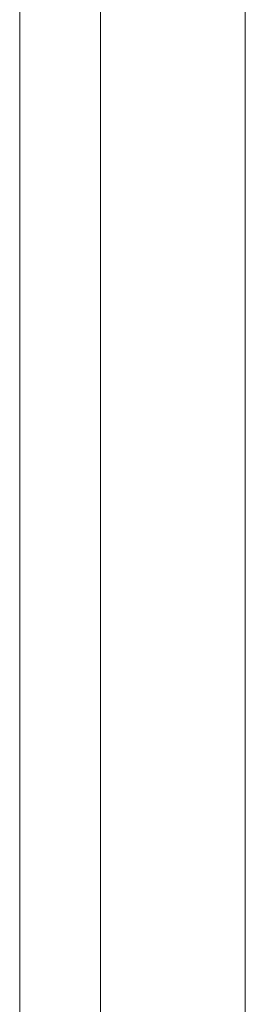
# Model space of a CAD drawing. Header units: millimetres. Extents: x -620 to 6530, y -1325 to 1325.
# Tile 418 of 656: x -58.604 to -58.421, y -0.884 to -0.085. Entities that reach past the tile are written whole.
import ezdxf

# ---------------------------------------------------------------- set-up
doc = ezdxf.new("R2010")
doc.units = ezdxf.units.MM
doc.layers.add('Plan', color=7, linetype='Continuous', true_color=0xffffff)

msp = doc.modelspace()

# ---------------------------------------------------------------- linework, layer by layer
at = {"layer": 'Plan', "color": 155, "linetype": 'Continuous', "lineweight": 13}
msp.add_line((-58.60418, 173.20532), (-58.60418, -173.20532), dxfattribs=at)
msp.add_open_spline([(-58.42122, 198.5392), (-58.42122, 198.53826), (-58.42122, 198.53731), (-58.42122, 66.17879), (-58.42122, -66.17879), (-58.42122, -198.53731), (-58.42122, -198.53826), (-58.42122, -198.5392)], degree=3, knots=[0, 0, 0, 0, 0.000007, 0.000007, 0.999993, 0.999993, 1, 1, 1, 1], dxfattribs=at)
at = {"layer": 'Plan', "color": 155, "linetype": 'Continuous', "lineweight": 18}
msp.add_open_spline([(-58.53861, 198.51996), (-58.53861, 188.71916), (-58.53861, 170.94494), (-58.53861, 145.19141), (-58.53861, 121.25937), (-58.53861, 97.32144), (-58.53861, 73.3835), (-58.53861, 49.44557), (-58.53861, 25.50763), (-58.53861, -26.1983), (-58.53861, -74.60612), (-58.53861, -119.71583), (-58.53861, -133.75942), (-58.53861, -147.79668), (-58.53861, -161.51097), (-58.53861, -178.41663), (-58.53861, -190.64741), (-58.53861, -198.51996)], degree=3, knots=[0, 0, 0, 0, 0.074054, 0.1343, 0.194591, 0.254882, 0.315173, 0.375464, 0.435755, 0.496046, 0.76615, 0.801521, 0.836892, 0.872262, 0.907585, 0.940516, 1, 1, 1, 1], dxfattribs=at)

doc.saveas('drawing.dxf')
